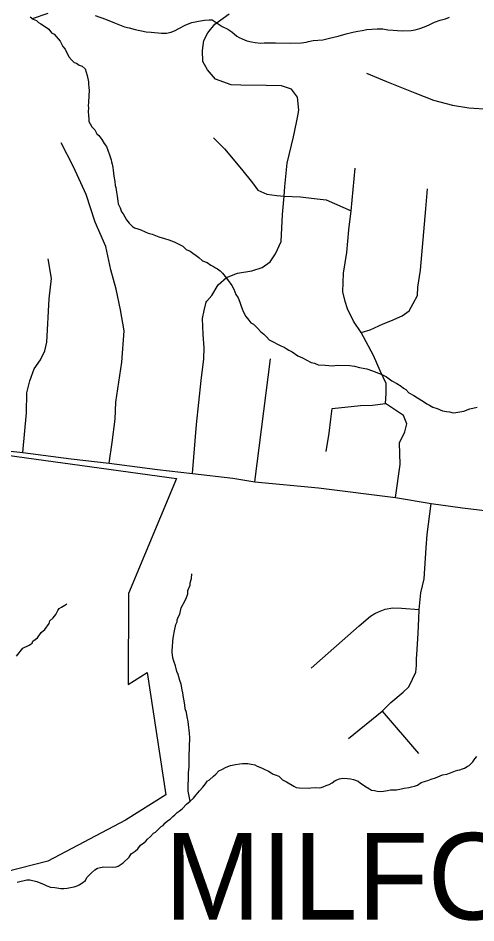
# Model space of a CAD drawing. Extents: x 0 to 34, y 0 to 22.
# Drawn here: x 7.3264 to 7.5768, y 19.0609 to 19.556 of the extents above; entities that cross this region are included whole.
import ezdxf

# ---------------------------------------------------------------- set-up
doc = ezdxf.new("R2010")
doc.units = 0
for name, color, linetype in [('GM_X_Corporation', 7, 'Continuous'), ('GM_X_Corporation_Text', 7, 'Continuous'), ('GM_X_Minor_River', 7, 'Continuous'), ('GM_X_State_Route', 7, 'Continuous'), ('GM_X_Township_Road', 7, 'Continuous')]:
    doc.layers.add(name, color=color, linetype=linetype)

msp = doc.modelspace()

# ---------------------------------------------------------------- linework, layer by layer
at = {"layer": 'GM_X_Corporation'}
msp.add_lwpolyline([(7.28843, 19.32115), (7.41303, 19.30402), (7.38669, 19.24121), (7.38654, 19.19143), (7.39708, 19.1979), (7.40724, 19.13104), (7.38522, 19.11714), (7.3427, 19.09471), (7.10428, 19.03376)], dxfattribs=at)
at = {"layer": 'GM_X_Minor_River'}
for points in [[(7.33304, 19.55661), (7.33472, 19.55543), (7.33641, 19.55463), (7.33752, 19.55365), (7.33883, 19.55286), (7.34089, 19.55166), (7.34312, 19.5499), (7.34459, 19.54796), (7.34609, 19.54717), (7.3472, 19.546), (7.34941, 19.54329), (7.35086, 19.54041), (7.35216, 19.53905), (7.35414, 19.53482), (7.35561, 19.53308), (7.3571, 19.53171), (7.35842, 19.5313), (7.35972, 19.53032), (7.36142, 19.5297), (7.36309, 19.52814), (7.36361, 19.52642), (7.36413, 19.52451), (7.36481, 19.52108), (7.36496, 19.51956), (7.36512, 19.51842), (7.36525, 19.51595), (7.36501, 19.51406), (7.3649, 19.50951), (7.36468, 19.50838), (7.36482, 19.50648), (7.36479, 19.50515), (7.36491, 19.5025), (7.36506, 19.50079), (7.36502, 19.49946), (7.36575, 19.49811), (7.36666, 19.49657), (7.36832, 19.49482), (7.36941, 19.49271), (7.37052, 19.49173), (7.37218, 19.4896), (7.37345, 19.48729), (7.37474, 19.48574), (7.37563, 19.48326), (7.37616, 19.48173), (7.37722, 19.47847), (7.37757, 19.47733), (7.37791, 19.47599), (7.37825, 19.47427), (7.3784, 19.47275), (7.3787, 19.46952), (7.37939, 19.46666), (7.37952, 19.46438), (7.37987, 19.46324), (7.38019, 19.46076), (7.38051, 19.45848), (7.38101, 19.45581), (7.38116, 19.45429), (7.38225, 19.45218), (7.38296, 19.45007), (7.38388, 19.44891), (7.38478, 19.44718), (7.38569, 19.44564), (7.38716, 19.4437), (7.38902, 19.44195), (7.39014, 19.44116), (7.39184, 19.44074), (7.39353, 19.44012), (7.39597, 19.43911), (7.39747, 19.43831), (7.39974, 19.43769), (7.40331, 19.43627)], [(7.33419, 19.5558), (7.34277, 19.55863)], [(7.36857, 19.55739), (7.37422, 19.55534), (7.3791, 19.55332), (7.38193, 19.5523), (7.38456, 19.55128), (7.3872, 19.55064), (7.39041, 19.5498), (7.39645, 19.5485), (7.39911, 19.54824), (7.40479, 19.54772), (7.40764, 19.54783), (7.41012, 19.54834), (7.41223, 19.54923), (7.41397, 19.55013), (7.4182, 19.5523), (7.42146, 19.55354), (7.42509, 19.55439), (7.42833, 19.55487), (7.43099, 19.55499), (7.43251, 19.55495), (7.43419, 19.55396), (7.43793, 19.5514), (7.44112, 19.54999), (7.44336, 19.54841), (7.44596, 19.54607), (7.44727, 19.54528), (7.44896, 19.54467), (7.45159, 19.54346), (7.45405, 19.54302), (7.45613, 19.54258), (7.45916, 19.54231), (7.46106, 19.54245), (7.46372, 19.54238), (7.46714, 19.54248), (7.47549, 19.54227), (7.48138, 19.54249), (7.48405, 19.5428), (7.4852, 19.54315), (7.48787, 19.54365), (7.49301, 19.54408), (7.49682, 19.54493), (7.50141, 19.54614), (7.50581, 19.54735), (7.50944, 19.5482), (7.51231, 19.54889), (7.51459, 19.54921), (7.51708, 19.54971), (7.51993, 19.55001), (7.52278, 19.55013), (7.52582, 19.55005), (7.52866, 19.5496), (7.5315, 19.54933), (7.53397, 19.54927), (7.53643, 19.54901), (7.54137, 19.54926), (7.54366, 19.54958), (7.54615, 19.55027), (7.54864, 19.55116), (7.55132, 19.55223), (7.55421, 19.55367), (7.55728, 19.55491), (7.56014, 19.5556), (7.56245, 19.55648)], [(7.40331, 19.43627), (7.40652, 19.43542), (7.40877, 19.43461), (7.41179, 19.43358), (7.41423, 19.43238), (7.41647, 19.43118), (7.41833, 19.42943), (7.42058, 19.42842), (7.42189, 19.42744), (7.42375, 19.42606), (7.42525, 19.42507), (7.42729, 19.42312), (7.42973, 19.4223), (7.43178, 19.42073), (7.43329, 19.42012), (7.43441, 19.41933), (7.43553, 19.41874), (7.43684, 19.41775), (7.43813, 19.41639), (7.44034, 19.41368), (7.44126, 19.41233), (7.44236, 19.41097), (7.44328, 19.40962), (7.44437, 19.4077), (7.44543, 19.40482), (7.44672, 19.4029), (7.44761, 19.4006), (7.44832, 19.39887), (7.44903, 19.39696), (7.44957, 19.39542), (7.45102, 19.39273), (7.45268, 19.39079), (7.45378, 19.38925), (7.45509, 19.38845), (7.4575, 19.38611), (7.45898, 19.38456), (7.46084, 19.38299), (7.46232, 19.38163), (7.4638, 19.37988), (7.46586, 19.37888), (7.46867, 19.37748), (7.47017, 19.37668), (7.47186, 19.37588), (7.47298, 19.37528), (7.47448, 19.37429), (7.47635, 19.3733), (7.47934, 19.37113), (7.48197, 19.37011), (7.48403, 19.36892), (7.48665, 19.36753), (7.48854, 19.3671), (7.49061, 19.36629), (7.4944, 19.366), (7.49838, 19.3657), (7.50086, 19.36602), (7.50788, 19.36583), (7.51034, 19.36558), (7.51317, 19.36475), (7.51714, 19.36407), (7.52072, 19.36284), (7.52203, 19.36224), (7.52504, 19.36121), (7.52785, 19.35962), (7.53084, 19.35746), (7.53365, 19.35606), (7.53589, 19.35467), (7.53719, 19.3535), (7.5385, 19.35271), (7.54017, 19.35096), (7.54279, 19.34956), (7.54484, 19.34818), (7.54821, 19.34619), (7.54989, 19.34501), (7.55139, 19.34422), (7.55326, 19.34303), (7.55571, 19.3424), (7.55853, 19.34118), (7.5608, 19.34075), (7.56231, 19.34052), (7.56439, 19.34008), (7.56591, 19.34023), (7.56801, 19.34056), (7.5703, 19.34088), (7.57356, 19.34212), (7.57757, 19.34315)], [(7.42056, 19.12745), (7.41938, 19.13298), (7.41963, 19.14303), (7.4199, 19.14625), (7.42005, 19.15212), (7.42031, 19.16217), (7.42018, 19.16482), (7.41954, 19.16939), (7.41939, 19.1711), (7.41888, 19.17358), (7.41857, 19.17606), (7.41786, 19.17797), (7.41753, 19.18007), (7.41721, 19.18235), (7.41688, 19.18426), (7.41656, 19.18673), (7.41622, 19.18845), (7.41554, 19.1915), (7.41483, 19.1936), (7.41397, 19.19685), (7.41325, 19.19839), (7.41257, 19.20163), (7.41149, 19.20412), (7.41097, 19.20603), (7.41067, 19.20907), (7.41076, 19.21287), (7.41098, 19.214), (7.41102, 19.21532), (7.41123, 19.21646), (7.41146, 19.21778), (7.41191, 19.2208), (7.41276, 19.22419), (7.41337, 19.22569), (7.4134, 19.22683), (7.4142, 19.22852), (7.4148, 19.22983), (7.41565, 19.23322), (7.41764, 19.23696), (7.41845, 19.23903), (7.41926, 19.2409), (7.41931, 19.2428), (7.42052, 19.2458), (7.42055, 19.24694), (7.42118, 19.24939), (7.42144, 19.25184)], [(7.32554, 19.20694), (7.32906, 19.21121), (7.33252, 19.21283), (7.33407, 19.21392), (7.33448, 19.21505), (7.33699, 19.21688), (7.33897, 19.21986), (7.3411, 19.22152), (7.34346, 19.22468), (7.34368, 19.22619), (7.34563, 19.22785), (7.347, 19.22971), (7.34819, 19.23176), (7.34879, 19.23288), (7.35014, 19.23361), (7.35188, 19.2347), (7.35303, 19.23543)], [(7.50823, 19.13976), (7.50993, 19.13934), (7.51238, 19.13851), (7.51368, 19.13734), (7.51518, 19.13654), (7.51648, 19.13556), (7.51854, 19.13418), (7.51966, 19.13358), (7.52137, 19.13335), (7.52287, 19.13293), (7.52458, 19.13288), (7.5263, 19.13303), (7.52839, 19.13335), (7.53011, 19.13369), (7.53334, 19.13379), (7.53525, 19.13412), (7.53754, 19.13463), (7.5404, 19.13494), (7.54154, 19.13529), (7.54327, 19.13581), (7.5448, 19.13634), (7.54693, 19.1378), (7.54922, 19.1385), (7.55056, 19.13884), (7.55229, 19.13956), (7.55477, 19.14025), (7.55861, 19.14186), (7.5609, 19.14237), (7.56301, 19.14307), (7.5657, 19.14414), (7.56685, 19.14449), (7.56799, 19.14465), (7.56952, 19.14517), (7.57067, 19.14552), (7.57202, 19.14644), (7.57318, 19.14698), (7.57513, 19.14901), (7.57631, 19.15069), (7.57729, 19.15199)], [(7.32582, 19.08327), (7.33117, 19.08446), (7.33287, 19.08441), (7.33665, 19.08356), (7.3406, 19.08193), (7.3421, 19.08114), (7.34417, 19.08051), (7.34644, 19.08026), (7.34985, 19.0798), (7.35137, 19.07976), (7.35327, 19.0799), (7.35499, 19.08023), (7.35709, 19.08074), (7.35862, 19.08127), (7.35978, 19.08181), (7.36132, 19.08272), (7.36325, 19.08419), (7.36405, 19.08568), (7.36639, 19.08809), (7.36834, 19.08993), (7.36988, 19.09084), (7.37141, 19.09118), (7.37331, 19.09151), (7.37787, 19.09139), (7.37996, 19.09153), (7.38111, 19.09188), (7.38227, 19.0926), (7.38382, 19.0937), (7.38712, 19.09684), (7.38831, 19.0987), (7.39044, 19.10017), (7.3918, 19.10146), (7.39337, 19.1035), (7.39511, 19.10479), (7.39627, 19.1057), (7.39725, 19.10682), (7.3988, 19.1081), (7.40037, 19.10996), (7.40152, 19.1105), (7.40327, 19.11216), (7.40464, 19.11364), (7.40579, 19.11418), (7.40659, 19.11549), (7.40814, 19.11677), (7.40949, 19.11769), (7.41105, 19.11916), (7.41221, 19.12008), (7.41338, 19.12138), (7.41454, 19.12211), (7.41629, 19.12358), (7.41843, 19.1258), (7.42056, 19.12745), (7.42232, 19.12911), (7.42388, 19.13097), (7.42565, 19.1332), (7.42741, 19.13524), (7.42897, 19.13709), (7.42977, 19.1384), (7.43111, 19.13912), (7.43326, 19.14115), (7.43461, 19.14226), (7.43618, 19.14411), (7.43791, 19.14483), (7.44022, 19.14609), (7.44252, 19.14698), (7.44539, 19.14766), (7.44767, 19.14798), (7.4492, 19.14813), (7.45204, 19.14806), (7.45394, 19.14782), (7.45582, 19.14739), (7.45713, 19.1466), (7.45864, 19.14618), (7.45996, 19.14558), (7.46108, 19.14498), (7.46333, 19.14397), (7.46483, 19.14298), (7.46595, 19.14238), (7.46708, 19.14198), (7.46896, 19.14117), (7.471, 19.13922), (7.47325, 19.13802), (7.47717, 19.13564), (7.47849, 19.13504), (7.48019, 19.1348), (7.48513, 19.13468), (7.48646, 19.13483), (7.48931, 19.13495), (7.49102, 19.1349), (7.49216, 19.13506), (7.49331, 19.13541), (7.49485, 19.13613), (7.49657, 19.13665), (7.49811, 19.13756), (7.49986, 19.13884), (7.50216, 19.13973), (7.50406, 19.14006), (7.50653, 19.14), (7.50823, 19.13976)]]:
    msp.add_lwpolyline(points, dxfattribs=at)
at = {"layer": 'GM_X_State_Route'}
msp.add_lwpolyline([(7.27367, 19.32505), (7.27415, 19.32499), (7.29055, 19.32301), (7.31369, 19.32001), (7.32892, 19.31837), (7.35543, 19.31492), (7.37624, 19.31248), (7.40267, 19.30908), (7.42183, 19.30672), (7.44384, 19.3042), (7.4558, 19.30227), (7.49078, 19.29894), (7.53276, 19.2937), (7.55226, 19.29032), (7.5695, 19.28807), (7.59368, 19.28508), (7.61299, 19.28301), (7.6425, 19.2803), (7.66066, 19.27762)], dxfattribs=at)
at = {"layer": 'GM_X_Township_Road'}
for p, q in [((7.4558, 19.30227), (7.46441, 19.36947)), ((7.52546, 19.17681), (7.54551, 19.15358))]:
    msp.add_line(p, q, dxfattribs=at)
for points in [[(7.4794, 19.50247), (7.48, 19.50558), (7.47926, 19.51271), (7.47588, 19.51702), (7.47044, 19.51889), (7.46201, 19.51908), (7.44814, 19.51927), (7.44289, 19.51946), (7.43446, 19.52255), (7.43006, 19.52762), (7.42743, 19.53229), (7.42724, 19.5382), (7.4279, 19.54373), (7.43015, 19.54785), (7.43408, 19.55263), (7.44177, 19.55825)], [(7.51693, 19.52583), (7.52799, 19.52133), (7.54336, 19.51514), (7.55366, 19.51102), (7.56397, 19.5084), (7.57297, 19.5069), (7.58403, 19.50615), (7.58912, 19.50552)], [(7.42956, 19.40102), (7.4324, 19.40419), (7.43591, 19.40997), (7.44031, 19.41412), (7.44636, 19.41644), (7.45433, 19.41777), (7.45995, 19.41956), (7.4642, 19.42258), (7.46726, 19.42705), (7.47022, 19.43378), (7.47101, 19.44861), (7.47194, 19.45854), (7.47232, 19.46379), (7.47363, 19.47654), (7.47708, 19.49101), (7.47869, 19.49884), (7.4794, 19.50247)], [(7.37624, 19.31248), (7.37786, 19.32378), (7.37954, 19.33653), (7.37992, 19.3459), (7.38309, 19.36774), (7.38442, 19.38488), (7.38235, 19.39631), (7.38011, 19.40775), (7.37711, 19.41824), (7.37429, 19.43099), (7.36848, 19.4443), (7.36365, 19.45948), (7.35673, 19.47468), (7.34993, 19.48778)], [(7.43324, 19.4904), (7.43933, 19.48441), (7.44861, 19.47335), (7.4547, 19.46585), (7.45754, 19.46182), (7.46239, 19.45967), (7.46801, 19.45892), (7.47194, 19.45854), (7.48085, 19.45826), (7.48835, 19.45732), (7.4949, 19.45657), (7.50859, 19.45057)], [(7.53276, 19.2937), (7.53539, 19.31169), (7.53501, 19.3235), (7.53802, 19.32968), (7.53895, 19.33399), (7.53726, 19.33849), (7.52733, 19.34505), (7.52771, 19.35049), (7.52771, 19.35611), (7.52452, 19.36305), (7.52077, 19.37129), (7.51402, 19.38404), (7.5099, 19.39022), (7.50653, 19.39697), (7.50531, 19.401), (7.50409, 19.40625), (7.50446, 19.41646), (7.50615, 19.4278), (7.50737, 19.44017), (7.50859, 19.45057), (7.51084, 19.47382)], [(7.51402, 19.38404), (7.5189, 19.38535), (7.52602, 19.38863), (7.53024, 19.39032), (7.53651, 19.39313), (7.54023, 19.39578), (7.5425, 19.39985), (7.54486, 19.40428), (7.54514, 19.40878), (7.54654, 19.41815), (7.54945, 19.4517), (7.55038, 19.46248)], [(7.32892, 19.31837), (7.33095, 19.33996), (7.33113, 19.35087), (7.33287, 19.35752), (7.33512, 19.36408), (7.33868, 19.36895), (7.34093, 19.37401), (7.34206, 19.3787), (7.3433, 19.4023), (7.34468, 19.41356), (7.34281, 19.42424)], [(7.42183, 19.30672), (7.42396, 19.33371), (7.42659, 19.3577), (7.4279, 19.36951), (7.42809, 19.37551), (7.42771, 19.38282), (7.42734, 19.39163), (7.42809, 19.39594), (7.42921, 19.40063), (7.42956, 19.40102)], [(7.4949, 19.31881), (7.49659, 19.32894), (7.49753, 19.33662), (7.49828, 19.34243), (7.51365, 19.34393), (7.52021, 19.34412), (7.52733, 19.34505)], [(7.5072, 19.16181), (7.52546, 19.17681), (7.53026, 19.18144), (7.53694, 19.1871), (7.5402, 19.19001), (7.54205, 19.1943), (7.54393, 19.19806), (7.5444, 19.20184), (7.5444, 19.20518), (7.54466, 19.2105), (7.54517, 19.2195), (7.5456, 19.2273), (7.54577, 19.23238), (7.54671, 19.24153), (7.54858, 19.24923), (7.5497, 19.26621), (7.55012, 19.27335), (7.55226, 19.29032)], [(7.48663, 19.20038), (7.51298, 19.22343), (7.51925, 19.22866), (7.52145, 19.23021), (7.52354, 19.2312), (7.5272, 19.23264), (7.53139, 19.23327), (7.5362, 19.23305), (7.54577, 19.23238)]]:
    msp.add_lwpolyline(points, dxfattribs=at)

# ---------------------------------------------------------------- texts
at = {"layer": 'GM_X_Corporation_Text'}
msp.add_text('MILFORD', height=0.047348, rotation=0, dxfattribs=at).set_placement((7.40649, 19.06276))

doc.saveas('drawing.dxf')
